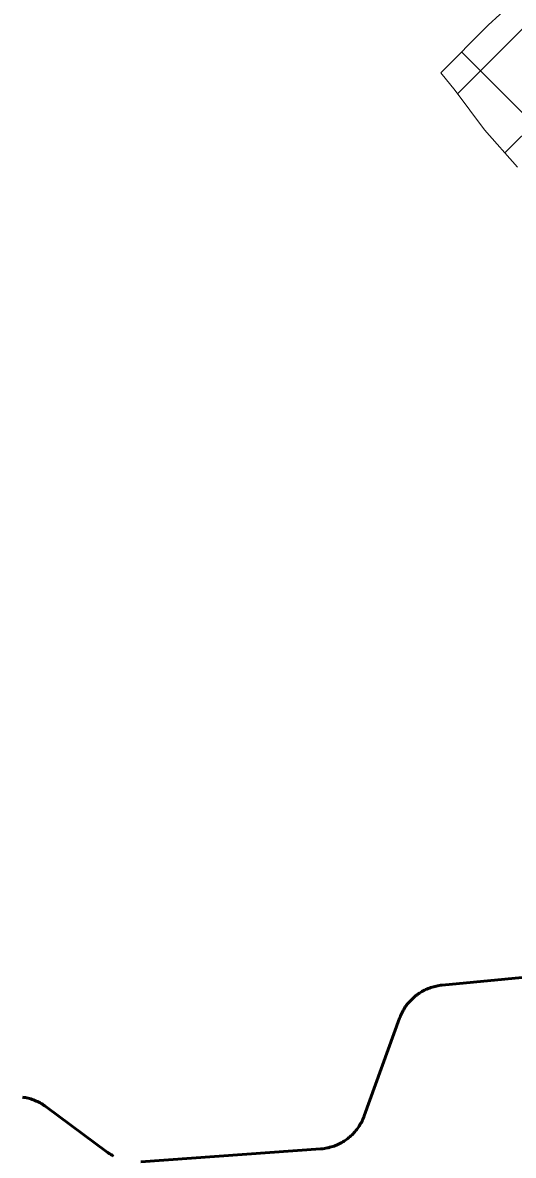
# Model space of a CAD drawing. Extents: x -1643653 to 4543381, y 1624270 to 13878484.
# Drawn here: x 701278 to 702253, y 8955215 to 8957465 of the extents above; entities that cross this region are included whole.
import ezdxf

# ---------------------------------------------------------------- set-up
doc = ezdxf.new("R2010")
doc.units = 0
doc.header["$LTSCALE"] = 200
for name, color, linetype, lineweight in [('1', 7, 'Continuous', 13), ('27', 7, 'Continuous', 53), ('29', 7, 'Continuous', 13), ('60', 7, 'Continuous', 53)]:
    doc.layers.add(name, color=color, linetype=linetype, lineweight=lineweight)

msp = doc.modelspace()

# ---------------------------------------------------------------- linework, layer by layer
at = {"layer": '1', "lineweight": 25}
msp.add_spline([(814781, 9009175.5), (814787.2, 9009173.4), (814796.9, 9009173.4), (814799.4, 9009172.4), (814805.1, 9009174.5), (814805.6, 9009176.5), (814811.7, 9009179.5), (814811.7, 9009179.5), (814801.5, 9009181), (814790.7, 9009181.5), (814784.1, 9009183.1), (814777.4, 9009185.1), (814778.4, 9009175.5)], degree=3, dxfattribs=at)
at = {"layer": '27'}
for points in [[(702423, 8955583.1), (702111.4, 8955553), (702108.6, 8955552.7), (702105.8, 8955552.3), (702103, 8955551.8), (702100.2, 8955551.2), (702097.5, 8955550.6), (702094.8, 8955549.9), (702092, 8955549.1), (702089.3, 8955548.3), (702086.7, 8955547.3), (702084, 8955546.3), (702081.4, 8955545.2), (702078.8, 8955544.1), (702076.3, 8955542.8), (702073.8, 8955541.6), (702071.3, 8955540.2), (702068.9, 8955538.7), (702066.5, 8955537.2), (702064.1, 8955535.6), (702061.8, 8955534), (702059.6, 8955532.3), (702057.4, 8955530.5), (702055.2, 8955528.7), (702053.1, 8955526.8), (702051.1, 8955524.8), (702049.1, 8955522.8), (702047.1, 8955520.8), (702045.3, 8955518.7), (702043.5, 8955516.5), (702041.7, 8955514.3), (702040, 8955512), (702038.4, 8955509.7), (702036.8, 8955507.3), (702035.3, 8955504.9), (702033.9, 8955502.5), (702032.6, 8955500), (702031.3, 8955497.5), (702030.1, 8955494.9), (702028.9, 8955492.3), (702027.9, 8955489.7), (702027, 8955487.5), (701956.8, 8955293.4), (701955.8, 8955290.8), (701954.7, 8955288.2), (701953.6, 8955285.6), (701952.4, 8955283), (701951.1, 8955280.5), (701949.7, 8955278), (701948.3, 8955275.6), (701946.8, 8955273.2), (701945.2, 8955270.8), (701943.6, 8955268.5), (701941.9, 8955266.3), (701940.1, 8955264.1), (701938.3, 8955261.9), (701936.4, 8955259.8), (701934.5, 8955257.7), (701932.5, 8955255.7), (701930.4, 8955253.8), (701928.3, 8955251.9), (701926.1, 8955250.1), (701923.9, 8955248.3), (701921.7, 8955246.6), (701919.4, 8955245), (701917, 8955243.4), (701914.6, 8955241.9), (701912.2, 8955240.5), (701909.7, 8955239.1), (701907.2, 8955237.8), (701904.6, 8955236.6), (701902, 8955235.5), (701899.4, 8955234.4), (701896.8, 8955233.4), (701894.1, 8955232.5), (701891.4, 8955231.6), (701888.7, 8955230.9), (701885.9, 8955230.2), (701883.2, 8955229.6), (701880.4, 8955229), (701877.6, 8955228.6), (701874.8, 8955228.2), (701872, 8955227.9)], [(701872, 8955227.9), (701874.8, 8955228.2), (701877.6, 8955228.6), (701880.4, 8955229), (701883.2, 8955229.6), (701885.9, 8955230.2), (701888.7, 8955230.9), (701891.4, 8955231.6), (701894.1, 8955232.5), (701896.8, 8955233.4), (701899.4, 8955234.4), (701902, 8955235.5), (701904.6, 8955236.6), (701907.2, 8955237.8), (701909.7, 8955239.1), (701912.2, 8955240.5), (701914.6, 8955241.9), (701917, 8955243.4), (701919.4, 8955245), (701921.7, 8955246.6), (701923.9, 8955248.3), (701926.1, 8955250.1), (701928.3, 8955251.9), (701930.4, 8955253.8), (701932.5, 8955255.7), (701934.5, 8955257.7), (701936.4, 8955259.8), (701938.3, 8955261.9), (701940.1, 8955264.1), (701941.9, 8955266.3), (701943.6, 8955268.5), (701945.2, 8955270.8), (701946.8, 8955273.2), (701948.3, 8955275.6), (701949.7, 8955278), (701951.1, 8955280.5), (701952.4, 8955283), (701953.6, 8955285.6), (701954.7, 8955288.2), (701955.8, 8955290.8), (701956.8, 8955293.4), (702027, 8955487.5), (702027.9, 8955489.7), (702028.9, 8955492.3), (702030.1, 8955494.9), (702031.3, 8955497.5), (702032.6, 8955500), (702033.9, 8955502.5), (702035.3, 8955504.9), (702036.8, 8955507.3), (702038.4, 8955509.7), (702040, 8955512), (702041.7, 8955514.3), (702043.5, 8955516.5), (702045.3, 8955518.7), (702047.1, 8955520.8), (702049.1, 8955522.8), (702051.1, 8955524.8), (702053.1, 8955526.8), (702055.2, 8955528.7), (702057.4, 8955530.5), (702059.6, 8955532.3), (702061.8, 8955534), (702064.1, 8955535.6), (702066.5, 8955537.2), (702068.9, 8955538.7), (702071.3, 8955540.2), (702073.8, 8955541.6), (702076.3, 8955542.8), (702078.8, 8955544.1), (702081.4, 8955545.2), (702084, 8955546.3), (702086.7, 8955547.3), (702089.3, 8955548.3), (702092, 8955549.1), (702094.8, 8955549.9), (702097.5, 8955550.6), (702100.2, 8955551.2), (702103, 8955551.8), (702105.8, 8955552.3), (702108.6, 8955552.7), (702111.4, 8955553), (702423, 8955583.1)], [(701458.3, 8955213.6), (701455.8, 8955215), (701453.4, 8955216.5), (701451, 8955218), (701448.7, 8955219.6), (701446.4, 8955221.2), (701446.1, 8955221.4), (701324.5, 8955311.6), (701322.2, 8955313.3), (701319.8, 8955314.9), (701317.5, 8955316.4), (701315, 8955317.8), (701312.6, 8955319.2), (701310.1, 8955320.5), (701307.5, 8955321.8), (701304.9, 8955322.9), (701302.3, 8955324), (701299.7, 8955325.1), (701297, 8955326), (701294.3, 8955326.9), (701291.6, 8955327.7), (701288.9, 8955328.4), (701286.1, 8955329), (701283.4, 8955329.6), (701280.6, 8955330.1), (701277.8, 8955330.5)], [(701277.8, 8955330.5), (701280.6, 8955330.1), (701283.4, 8955329.6), (701286.1, 8955329), (701288.9, 8955328.4), (701291.6, 8955327.7), (701294.3, 8955326.9), (701297, 8955326), (701299.7, 8955325.1), (701302.3, 8955324), (701304.9, 8955322.9), (701307.5, 8955321.8), (701310.1, 8955320.5), (701312.6, 8955319.2), (701315, 8955317.8), (701317.5, 8955316.4), (701319.8, 8955314.9), (701322.2, 8955313.3), (701324.5, 8955311.6), (701446.1, 8955221.4), (701446.4, 8955221.2), (701448.7, 8955219.6), (701451, 8955218), (701453.4, 8955216.5), (701455.8, 8955215), (701458.3, 8955213.6)], [(701872, 8955227.9), (701870, 8955227.7), (701512.9, 8955202)], [(701512.9, 8955202), (701870, 8955227.7), (701872, 8955227.9)]]:
    msp.add_lwpolyline(points, dxfattribs=at)
at = {"layer": '29'}
for p, q in [((702142, 8957324), (702839.4, 8958021.4)), ((702236.4, 8957206.2), (702962.9, 8957932.7)), ((703997.8, 8955559.4), (702150.1, 8957407.1))]:
    msp.add_line(p, q, dxfattribs=at)
for points in [[(702108.7, 8957365.5), (702203, 8957460.3), (702249.4, 8957502.8)], [(702261.2, 8957178.2), (702195.6, 8957252.2), (702137.5, 8957330.1), (702108.7, 8957365.5)]]:
    msp.add_lwpolyline(points, dxfattribs=at)
at = {"layer": '60'}
for points in [[(702423, 8955583.1), (702111.4, 8955553), (702108.6, 8955552.7), (702105.8, 8955552.3), (702103, 8955551.8), (702100.2, 8955551.2), (702097.5, 8955550.6), (702094.8, 8955549.9), (702092, 8955549.1), (702089.3, 8955548.3), (702086.7, 8955547.3), (702084, 8955546.3), (702081.4, 8955545.2), (702078.8, 8955544.1), (702076.3, 8955542.8), (702073.8, 8955541.6), (702071.3, 8955540.2), (702068.9, 8955538.7), (702066.5, 8955537.2), (702064.1, 8955535.6), (702061.8, 8955534), (702059.6, 8955532.3), (702057.4, 8955530.5), (702055.2, 8955528.7), (702053.1, 8955526.8), (702051.1, 8955524.8), (702049.1, 8955522.8), (702047.1, 8955520.8), (702045.3, 8955518.7), (702043.5, 8955516.5), (702041.7, 8955514.3), (702040, 8955512), (702038.4, 8955509.7), (702036.8, 8955507.3), (702035.3, 8955504.9), (702033.9, 8955502.5), (702032.6, 8955500), (702031.3, 8955497.5), (702030.1, 8955494.9), (702028.9, 8955492.3), (702027.9, 8955489.7), (702027, 8955487.5), (701956.8, 8955293.4), (701955.8, 8955290.8), (701954.7, 8955288.2), (701953.6, 8955285.6), (701952.4, 8955283), (701951.1, 8955280.5), (701949.7, 8955278), (701948.3, 8955275.6), (701946.8, 8955273.2), (701945.2, 8955270.8), (701943.6, 8955268.5), (701941.9, 8955266.3), (701940.1, 8955264.1), (701938.3, 8955261.9), (701936.4, 8955259.8), (701934.5, 8955257.7), (701932.5, 8955255.7), (701930.4, 8955253.8), (701928.3, 8955251.9), (701926.1, 8955250.1), (701923.9, 8955248.3), (701921.7, 8955246.6), (701919.4, 8955245), (701917, 8955243.4), (701914.6, 8955241.9), (701912.2, 8955240.5), (701909.7, 8955239.1), (701907.2, 8955237.8), (701904.6, 8955236.6), (701902, 8955235.5), (701899.4, 8955234.4), (701896.8, 8955233.4), (701894.1, 8955232.5), (701891.4, 8955231.6), (701888.7, 8955230.9), (701885.9, 8955230.2), (701883.2, 8955229.6), (701880.4, 8955229), (701877.6, 8955228.6), (701874.8, 8955228.2), (701872, 8955227.9)], [(701458.3, 8955213.6), (701455.8, 8955215), (701453.4, 8955216.5), (701451, 8955218), (701448.7, 8955219.6), (701446.4, 8955221.2), (701446.1, 8955221.4), (701324.5, 8955311.6), (701322.2, 8955313.3), (701319.8, 8955314.9), (701317.5, 8955316.4), (701315, 8955317.8), (701312.6, 8955319.2), (701310.1, 8955320.5), (701307.5, 8955321.8), (701304.9, 8955322.9), (701302.3, 8955324), (701299.7, 8955325.1), (701297, 8955326), (701294.3, 8955326.9), (701291.6, 8955327.7), (701288.9, 8955328.4), (701286.1, 8955329), (701283.4, 8955329.6), (701280.6, 8955330.1), (701277.8, 8955330.5)], [(701872, 8955227.9), (701870, 8955227.7), (701512.9, 8955202)]]:
    msp.add_lwpolyline(points, dxfattribs=at)

doc.saveas('drawing.dxf')
